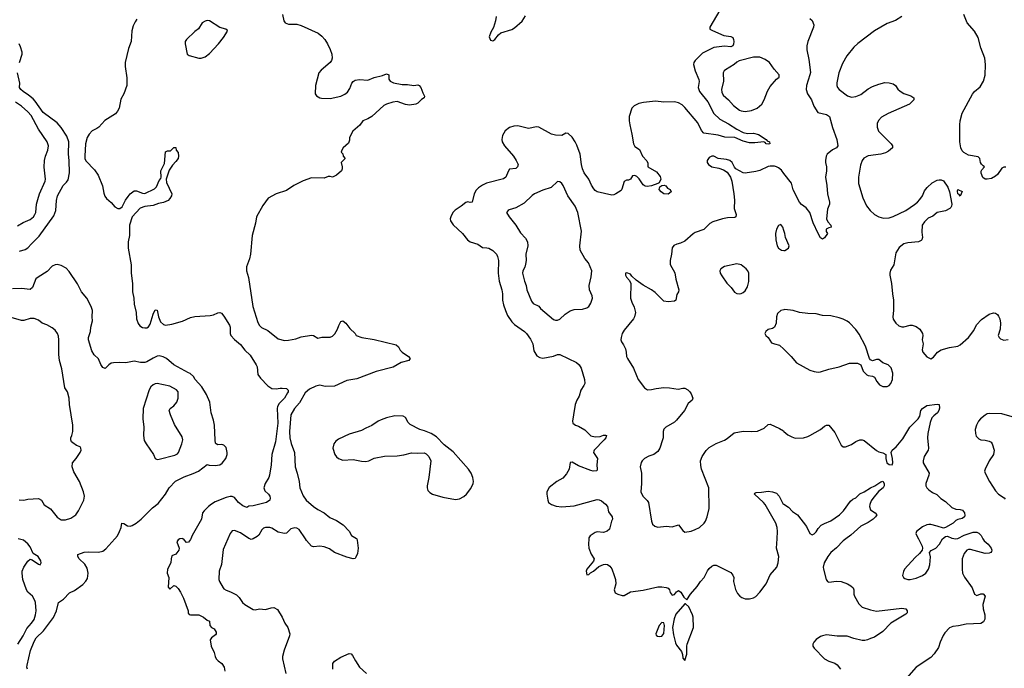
# Model space of a CAD drawing. Header units: inches. Extents: x 2001573 to 2220545, y 644482 to 846830.
# Tile 708 of 755: x 2182671 to 2192114, y 778758 to 784980. Entities that reach past the tile are written whole.
import ezdxf

# ---------------------------------------------------------------- set-up
doc = ezdxf.new("R2010")
doc.units = ezdxf.units.IN
doc.header["$MEASUREMENT"] = 0
for name, color, linetype in [('C1787', 7, 'Continuous'), ('C1788', 7, 'Continuous'), ('C1797', 7, 'Continuous'), ('C1798', 7, 'Continuous')]:
    doc.layers.add(name, color=color, linetype=linetype)

msp = doc.modelspace()

# ---------------------------------------------------------------- linework, layer by layer
at = {"layer": 'C1787', "color": 5}
for points, elevation in [([(2182652, 778990), (2182703.1, 779070), (2182739.9, 779140.1), (2182785.4, 779190), (2182810, 779228), (2182823.5, 779270), (2182828.3, 779308.3), (2182823.1, 779390), (2182817.4, 779410), (2182795.1, 779450), (2182750, 779487.1), (2182737.3, 779510), (2182702.2, 779610), (2182693.6, 779670), (2182695.6, 779690), (2182711.1, 779728.9), (2182750, 779786), (2182770, 779804.7), (2182790, 779798), (2182850, 779756), (2182868, 779752), (2182876, 779770), (2182872.3, 779790), (2182849, 779830), (2182800.1, 779860.1), (2182770, 779924), (2182750, 779953.2), (2182707.7, 779987.7), (2182655.6, 780000)], 280), ([(2182745.3, 778750), (2182740.3, 778770), (2182741.8, 778790), (2182773.2, 778930), (2182810, 779016.5), (2182830, 779051.3), (2182900.7, 779119.3), (2182995.1, 779244.9), (2183024.5, 779310), (2183042, 779390), (2183090, 779421.7), (2183150, 779480.9), (2183196.8, 779503.2), (2183278.2, 779561.8), (2183306.3, 779593.7), (2183320.2, 779619.8), (2183329, 779670), (2183319.1, 779719.1), (2183296.6, 779756.6), (2183240.9, 779810), (2183229.2, 779830), (2183229.2, 779850), (2183290, 779872.4), (2183330, 779875.8), (2183427.2, 779872.8), (2183470, 779880.5), (2183497, 779903), (2183583, 780000)], 260), ([(2184208, 780000), (2184191.3, 779990), (2184177.3, 779970), (2184199.1, 779910), (2184198.8, 779890), (2184170, 779854), (2184130, 779837.2), (2184122.4, 779810), (2184120.3, 779770), (2184089.3, 779710), (2184086.9, 779670), (2184101.1, 779630), (2184096, 779536), (2184110, 779518), (2184150, 779551.3), (2184170, 779544.7), (2184190, 779524.7), (2184214.8, 779490), (2184242.8, 779430), (2184286, 779310), (2184286.8, 779286.8), (2184296, 779276), (2184310.8, 779270.8), (2184390, 779270.4), (2184434.8, 779250), (2184470, 779220.7), (2184490.8, 779210), (2184496, 779170), (2184510.7, 779150.7), (2184536.7, 779136.7), (2184555.3, 779104.7), (2184556, 779090), (2184550, 779078), (2184512, 779050), (2184498, 779030), (2184506.8, 778970), (2184537.3, 778910), (2184545.5, 778870), (2184555.5, 778850), (2184574, 778830), (2184610, 778804), (2184632.2, 778770), (2184637.6, 778730)], 260), ([(2184312, 780000), (2184310, 779995.3), (2184290, 779969), (2184270, 779964), (2184248.7, 779990), (2184235.3, 780000)], 260), ([(2184666.3, 780000), (2184622, 779898), (2184606, 779754), (2184584.2, 779690), (2184582.6, 779610), (2184588.8, 779590), (2184621.3, 779530), (2184630, 779519.3), (2184650, 779508.2), (2184693, 779493), (2184750, 779462.8), (2184776.5, 779436.5), (2184808.7, 779390), (2184830, 779370.4), (2184910, 779323.8), (2184930, 779320.5), (2184972, 779328), (2185030, 779321.6), (2185081.7, 779338.3), (2185110, 779342.4), (2185142.3, 779322.3), (2185190, 779247.3), (2185212.7, 779192.7), (2185243.1, 779150), (2185261.1, 779090), (2185259.5, 779070), (2185206.3, 778933.7), (2185190.3, 778870), (2185190.4, 778850), (2185223, 778710)], 280), ([(2184910.8, 780000), (2184910, 779999.5), (2184890, 779994.5), (2184876.9, 780000)], 280), ([(2185903, 780000), (2185908.8, 779988.8), (2185917.7, 779910), (2185910, 779860.9), (2185895.8, 779824.2), (2185890, 779812.7), (2185870, 779809.6), (2185810, 779822.9), (2185690, 779869.6), (2185642.9, 779902.9), (2185590, 779924), (2185550, 779928.4), (2185490, 779922.4), (2185470, 779929.5), (2185423.1, 779983.1), (2185411.9, 780000)], 280), ([(2188128.2, 780000), (2188126.4, 779950), (2188130.6, 779910), (2188153.5, 779853.5), (2188181, 779810), (2188175.5, 779784.5), (2188111.3, 779710), (2188104.7, 779690), (2188110, 779654), (2188130, 779658), (2188145.6, 779674.4), (2188175.3, 779690), (2188226.6, 779733.4), (2188270, 779754), (2188290, 779757.3), (2188310, 779754), (2188330, 779738.8), (2188350, 779711), (2188373.4, 779650), (2188385.5, 779610), (2188388, 779570), (2188373, 779510), (2188383.7, 779483.7), (2188408.3, 779468.3), (2188450, 779455.5), (2188470, 779458), (2188530, 779492.6), (2188650, 779507.2), (2188790, 779539.5), (2188830, 779541.1), (2188870, 779534.6), (2188890, 779526.4), (2188903.7, 779510), (2188910, 779486), (2188930, 779458.8), (2188950, 779466), (2188970, 779491.3), (2188990, 779506), (2189011, 779490), (2189042, 779442), (2189070, 779414), (2189105.2, 779470), (2189170, 779544), (2189199.6, 779590), (2189236.9, 779630), (2189267.6, 779692.4), (2189284.1, 779715.9), (2189310, 779739.1), (2189330, 779747.7), (2189350, 779747.7), (2189490, 779676.3), (2189512.1, 779652.1), (2189520.5, 779630), (2189518.4, 779590), (2189534.7, 779514.7), (2189554.7, 779474.7), (2189576.3, 779450), (2189597.2, 779437.2), (2189630, 779426), (2189670, 779426), (2189710, 779434.9), (2189730, 779447), (2189770, 779487.4), (2189828.8, 779570), (2189870, 779655.6), (2189931.8, 779730), (2189945.5, 779770), (2189950.6, 779830), (2189929.1, 779910), (2189934.4, 780000)], 320), ([(2185674.5, 778750), (2185675.1, 778804.9), (2185690, 778826), (2185750, 778866), (2185830, 778901), (2185850, 778896), (2185862.5, 778882.5), (2185890.5, 778830.5), (2185930.7, 778770.7), (2185996, 778710)], 280)]:
    msp.add_lwpolyline(points, dxfattribs=dict(at, elevation=elevation))
at = {"layer": 'C1787', "color": 5, "elevation": 320}
for points in [[(2189058, 779378), (2189050, 779378), (2188963.1, 779276.9), (2188947.2, 779232.8), (2188932.9, 779150), (2188940.3, 779080.3), (2188961.1, 779001.1), (2188970, 778978.8), (2189018, 778918), (2189027.3, 778890), (2189030, 778854), (2189050, 778832), (2189070, 778894), (2189069.4, 778969.4), (2189073.3, 778990), (2189132.3, 779150), (2189129, 779250), (2189124, 779270), (2189090, 779348)], [(2188830, 779198), (2188804, 779170), (2188771.3, 779090), (2188776.9, 779076.9), (2188787.7, 779067.7), (2188810, 779064.9), (2188830, 779068), (2188850, 779092), (2188855.6, 779170), (2188850, 779194)]]:
    msp.add_lwpolyline(points, close=True, dxfattribs=at)
at = {"layer": 'C1788', "color": 5}
for points, elevation in [([(2185191.5, 785031.5), (2185206, 784970), (2185217.1, 784950), (2185250, 784938.6), (2185330, 784938.4), (2185370, 784925.4), (2185534.9, 784850), (2185570, 784822.8), (2185597.1, 784790), (2185623.9, 784750), (2185650, 784693.4), (2185664.9, 784650), (2185668, 784610), (2185661.5, 784590), (2185647.4, 784570), (2185562.7, 784497.3), (2185540.8, 784470), (2185507.9, 784347.9), (2185506, 784270), (2185519.1, 784250), (2185550, 784230.4), (2185567, 784227), (2185650, 784224.7), (2185752, 784248), (2185790, 784264.7), (2185814.7, 784285.3), (2185838.3, 784321.7), (2185855.6, 784370), (2185870, 784388), (2185890, 784401.6), (2185930, 784407.4), (2186010, 784400.3), (2186070, 784426.4), (2186150, 784443.8), (2186190, 784460.7), (2186210, 784451.3), (2186212.7, 784410), (2186224.9, 784390), (2186256, 784376), (2186339.3, 784359.3), (2186390, 784358.3), (2186450, 784350.3), (2186490, 784354.6), (2186502.8, 784350), (2186519.5, 784330), (2186537.6, 784277.6), (2186554.4, 784245.6), (2186550.7, 784229.3), (2186524.5, 784215.5), (2186490, 784179), (2186469.3, 784169.3), (2186410, 784160.9), (2186370, 784165.1), (2186290, 784195.1), (2186250, 784189.8), (2186189, 784171), (2186164.5, 784155.5), (2186050, 784053), (2186011.5, 784028.5), (2185960.7, 784010), (2185933.2, 783966.8), (2185867.3, 783910), (2185834.8, 783850), (2185834.8, 783825.2), (2185825.4, 783794.6), (2185772, 783750), (2185762, 783730), (2185754, 783710), (2185770, 783694), (2185774, 783670), (2185794, 783650), (2185754, 783610), (2185762.8, 783570), (2185762.8, 783550), (2185756, 783530), (2185710, 783488.7), (2185670, 783468.7), (2185650, 783475.3), (2185630, 783475.3), (2185590, 783461.2), (2185470, 783462.7), (2185390, 783434.5), (2185301, 783390), (2185230, 783342.9), (2185130, 783309.4), (2185052.8, 783267.2), (2185002, 783198), (2184943.7, 783090), (2184932.8, 783027.2), (2184902, 782910), (2184883.8, 782730), (2184873.8, 782686.2), (2184845.5, 782610), (2184845.5, 782570), (2184866.2, 782506.2), (2184905.8, 782230), (2184954.1, 782074.1), (2184970, 782046), (2184990, 782027.4), (2185050, 781998.7), (2185150, 781917.6), (2185210, 781904.2), (2185250, 781905.7), (2185320.1, 781919.9), (2185370, 781937), (2185470, 781954.4), (2185490.4, 781950.4), (2185530, 781926), (2185570, 781936.3), (2185650, 781934.4), (2185670, 781943.8), (2185694.1, 781965.9), (2185720.5, 782010), (2185732, 782048), (2185750, 782084.7), (2185770, 782091), (2185798, 782070), (2185836.7, 782016.7), (2185887.3, 781970), (2185899.1, 781950), (2185953, 781930), (2186070, 781913.3), (2186282, 781862), (2186303.4, 781843.4), (2186320.3, 781810), (2186340.3, 781790), (2186400.3, 781750), (2186416.9, 781730), (2186403.8, 781710), (2186330, 781692.4), (2186252.1, 781647.9), (2186090, 781606.5), (2185903.5, 781536.5), (2185810, 781518.4), (2185690, 781463.9), (2185602.2, 781462.2), (2185550, 781473), (2185510, 781465.8), (2185450, 781435), (2185410, 781399.8), (2185354, 781306), (2185305.2, 781250), (2185272.8, 781190), (2185257.6, 781030), (2185262, 780970), (2185274.8, 780914.8), (2185307.5, 780830), (2185313.2, 780690), (2185332.8, 780630), (2185351, 780551), (2185357.5, 780490), (2185390, 780413.4), (2185418.8, 780370), (2185490, 780309), (2185530, 780281.7), (2185590.5, 780250), (2185646.1, 780206.1), (2185710, 780175), (2185773.7, 780133.6), (2185830, 780074.6), (2185853.3, 780033.3), (2185902, 780002), (2185903, 780000)], 280), ([(2189384.5, 785070), (2189290.3, 784910), (2189290.5, 784890), (2189316.1, 784876), (2189422.8, 784830), (2189490, 784817.6), (2189510, 784808.4), (2189518, 784790), (2189520.2, 784770), (2189515.6, 784744.4), (2189510, 784729.7), (2189490, 784721), (2189430, 784724.8), (2189327.8, 784712.2), (2189219.6, 784660.4), (2189150.3, 784589.7), (2189137.1, 784570), (2189134, 784550), (2189148.8, 784490), (2189185, 784405), (2189186.4, 784386.4), (2189177.7, 784330), (2189191, 784290), (2189270, 784192.6), (2189330, 784081.3), (2189385.6, 784025.6), (2189470, 783980.2), (2189548.9, 783928.9), (2189610, 783899.5), (2189650, 783889.4), (2189710, 783890.2), (2189757.6, 783877.6), (2189830.7, 783830), (2189839.1, 783819.1), (2189862, 783810), (2189864.7, 783790), (2189850, 783785.1), (2189830, 783789.6), (2189822, 783802), (2189807.7, 783807.7), (2189720.8, 783799.2), (2189670, 783799.2), (2189610, 783815.3), (2189530, 783851.4), (2189433.3, 783853.3), (2189370, 783871.5), (2189232.1, 783892.1), (2189210, 783916.2), (2189174, 783990), (2189050, 784136.8), (2189023.2, 784163.2), (2188990, 784183.2), (2188950, 784191.8), (2188850, 784189), (2188770, 784198.7), (2188653, 784187), (2188610, 784177.3), (2188565.9, 784154.1), (2188542.4, 784130), (2188517.4, 784050), (2188516.5, 784010), (2188521.7, 783970), (2188543.4, 783883.4), (2188557.6, 783790), (2188570, 783762.8), (2188614.1, 783734.1), (2188644.9, 783670), (2188685.1, 783625.1), (2188694.6, 783605.4), (2188694.8, 783570), (2188779.6, 783519.6), (2188815.1, 783475.1), (2188819.3, 783450), (2188803.8, 783416.2), (2188790.8, 783409.2), (2188730, 783385.1), (2188690, 783380.4), (2188670, 783383.5), (2188650, 783395.8), (2188613, 783453), (2188590, 783477), (2188570, 783486.6), (2188550, 783482.7), (2188530, 783449.4), (2188510, 783442), (2188490, 783440.9), (2188470, 783429.2), (2188446.8, 783353.2), (2188438.8, 783341.2), (2188390, 783308.2), (2188370, 783299.1), (2188350, 783297.3), (2188210, 783329.2), (2188190, 783340.7), (2188177.7, 783357.7), (2188154.3, 783394.2), (2188129.8, 783450), (2188086.2, 783510), (2188068.4, 783548.4), (2188057.7, 783590), (2188046.6, 783690), (2188015.7, 783775.7), (2187999.2, 783810), (2187970, 783854), (2187930, 783889.5), (2187910, 783892), (2187870, 783869.6), (2187810, 783871.3), (2187770, 783881.3), (2187650, 783949.7), (2187627.9, 783952.1), (2187550, 783937.3), (2187450, 783961.1), (2187410, 783958), (2187370, 783946.2), (2187326.7, 783913.3), (2187302.4, 783870), (2187295.6, 783830), (2187298.3, 783810), (2187320.8, 783770), (2187407.4, 783670), (2187433, 783630), (2187450.4, 783590), (2187444.9, 783570), (2187430, 783552.7), (2187370, 783545.2), (2187356.1, 783523.9), (2187333, 783470), (2187310, 783452), (2187149.1, 783410.9), (2187110, 783393.6), (2187072.4, 783367.6), (2187050, 783345.6), (2187029.4, 783310.6), (2187010, 783229.3), (2186992.2, 783227.8), (2186970, 783233.5), (2186950, 783226), (2186904.2, 783190), (2186846.5, 783153.5), (2186825.6, 783130), (2186806.2, 783090), (2186800.7, 783070), (2186802, 783050), (2186830, 783011.6), (2186919.3, 782930), (2186966, 782870), (2186990, 782850.5), (2187065.9, 782825.8), (2187110, 782794.8), (2187150, 782792.7), (2187170, 782787), (2187210, 782764.6), (2187244.9, 782730), (2187254.7, 782710), (2187262.4, 782670), (2187259, 782550), (2187268.7, 782471.3), (2187294.6, 782390), (2187300.3, 782350), (2187300.6, 782290), (2187310, 782245.5), (2187329.3, 782190), (2187350, 782143), (2187390, 782080.3), (2187415.8, 782055.8), (2187512.4, 781990), (2187532.4, 781970), (2187570, 781917.1), (2187592.2, 781870), (2187603, 781803), (2187630, 781756.3), (2187659.3, 781739.3), (2187690, 781733.4), (2187790, 781751.8), (2187830, 781768.8), (2187850, 781769.1), (2188011.4, 781691.4), (2188036.9, 781670), (2188056, 781636), (2188086.5, 781530), (2188090.3, 781490), (2188083.1, 781470), (2188053.3, 781426.7), (2188036.4, 781370), (2188014.4, 781330), (2187999.5, 781290), (2187981.3, 781190), (2187974, 781130), (2187976, 781110), (2188001, 781090), (2188030, 781079.5), (2188090, 781046.3), (2188150, 780989.2), (2188190, 780979.7), (2188236.8, 780983.2), (2188270, 780994.9), (2188290, 780995.3), (2188299.1, 780990), (2188292.2, 780970), (2188276.4, 780950), (2188181, 780850), (2188178, 780842), (2188174.8, 780830), (2188213, 780770), (2188204.9, 780710), (2188210.7, 780670), (2188206, 780654), (2188170.4, 780649.6), (2188150, 780655.6), (2188030, 780699.7), (2187970, 780736.3), (2187950, 780734), (2187940.9, 780670), (2187917, 780623), (2187879.1, 780580.9), (2187823, 780550), (2187747.7, 780492.3), (2187727.5, 780452.5), (2187726.8, 780430), (2187734.8, 780370), (2187744, 780350), (2187771, 780330), (2187815.1, 780315.1), (2187870, 780308.8), (2187990, 780318.3), (2188210, 780376.3), (2188230, 780374), (2188250, 780364.9), (2188290, 780333.4), (2188308, 780310), (2188319, 780259), (2188354, 780210), (2188357.3, 780190), (2188346.8, 780170), (2188327.5, 780092.5), (2188305.8, 780074.2), (2188270, 780059.5), (2188210, 780068), (2188190, 780061.3), (2188143, 780030), (2188128.6, 780010), (2188128.2, 780000)], 320), ([(2183795.6, 784984.4), (2183779.5, 784960.5), (2183759.9, 784920.1), (2183745.7, 784874.3), (2183740.3, 784770), (2183715.9, 784704.1), (2183684.2, 784570), (2183682, 784530), (2183697.7, 784422.3), (2183699, 784350), (2183670.2, 784270), (2183641.8, 784218.2), (2183623.6, 784130), (2183610, 784101.6), (2183590, 784077.7), (2183486.8, 784013.2), (2183430.1, 783949.9), (2183410, 783935.1), (2183366.2, 783913.8), (2183337.9, 783882.1), (2183319.7, 783850), (2183300.7, 783790), (2183294.7, 783670), (2183296.9, 783650), (2183306.5, 783626.5), (2183390, 783538.7), (2183422.4, 783490), (2183465.3, 783385.3), (2183477.3, 783317.3), (2183488.5, 783288.5), (2183505.1, 783265.1), (2183550, 783227.4), (2183583.5, 783183.5), (2183612.5, 783167.5), (2183630, 783168.8), (2183653.5, 783186.5), (2183685.7, 783250), (2183710, 783284.4), (2183730, 783310.3), (2183770, 783337.6), (2183790, 783338.7), (2183850, 783315.3), (2183870, 783312.2), (2183963.8, 783356.2), (2183983, 783377), (2184010, 783436.3), (2184024.7, 783455.3), (2184028, 783470), (2184025.1, 783530), (2184060.7, 783599.3), (2184070, 783711.3), (2184090, 783722), (2184116.4, 783723.6), (2184150, 783754), (2184170, 783754), (2184171, 783730), (2184190, 783704.7), (2184194.9, 783670), (2184190, 783649.2), (2184170, 783619.3), (2184135.6, 783584.4), (2184103.8, 783536.2), (2184076.3, 783450), (2184079.8, 783419.8), (2184130.7, 783310), (2184126, 783290), (2184110, 783264), (2184093.5, 783246.5), (2184050, 783227.3), (2184002.4, 783217.6), (2183950, 783197), (2183870, 783187.8), (2183827.8, 783172.2), (2183750.3, 783090), (2183724.7, 783010), (2183724.9, 782910), (2183712.1, 782847.9), (2183711.8, 782790), (2183739.8, 782630), (2183741.1, 782550), (2183752.4, 782450), (2183752.8, 782370), (2183765, 782310), (2183770.2, 782250), (2183788.4, 782170), (2183792.2, 782110), (2183806.2, 782066.2), (2183823.7, 782043.7), (2183850, 782028.5), (2183870, 782023.1), (2183890, 782024.4), (2183906.6, 782033.4), (2183921, 782059), (2183950, 782156), (2183970, 782198), (2183990, 782194), (2184001.6, 782130), (2184023, 782083), (2184050, 782054.9), (2184070, 782050.2), (2184130, 782059.8), (2184231.6, 782088.4), (2184310, 782122.6), (2184350, 782133.3), (2184498, 782142), (2184529.3, 782150), (2184570, 782168.4), (2184590, 782170.7), (2184606, 782166), (2184630, 782137.3), (2184684.5, 782050), (2184690.2, 782030), (2184690.2, 781970.2), (2184696.2, 781950), (2184730, 781911.4), (2184790, 781864.7), (2184830, 781811.2), (2184881.9, 781761.9), (2184940.6, 781670), (2184947.8, 781650), (2184956.4, 781576.4), (2184980, 781540), (2185050, 781468.9), (2185090, 781443.1), (2185130, 781438), (2185170, 781446.4), (2185190, 781446), (2185230, 781441), (2185246, 781426), (2185246.8, 781410), (2185238.4, 781401.6), (2185211.9, 781350), (2185160.2, 781299.8), (2185143.1, 781270), (2185140.2, 781250), (2185146, 781110), (2185123.5, 780930), (2185090.3, 780810), (2185083.1, 780710), (2185068.4, 780610), (2185061.6, 780590), (2185025.7, 780530), (2185013, 780490), (2185021.3, 780461.3), (2185058, 780430), (2185071.3, 780410), (2185074.8, 780390), (2185070.6, 780370), (2185038, 780350), (2184910, 780317), (2184870, 780312.7), (2184850, 780302), (2184810, 780317.7), (2184771.2, 780350), (2184730, 780395.4), (2184710, 780405.7), (2184690, 780407.3), (2184650, 780395.8), (2184545.9, 780354.1), (2184510, 780333.6), (2184480.9, 780310), (2184439.1, 780270), (2184425.5, 780250), (2184415.5, 780190), (2184326.6, 780033.4), (2184312, 780000)], 260), ([(2187240.3, 785010), (2187235.8, 784970), (2187215.3, 784904.7), (2187190, 784859), (2187174.8, 784814.8), (2187185.1, 784785.1), (2187210, 784777.3), (2187229, 784790), (2187263.9, 784836.1), (2187286.3, 784853.7), (2187390, 784884.9), (2187418.2, 784901.8), (2187490, 784966), (2187523.4, 785016.6)], 320), ([(2182670, 784571), (2182695.1, 784650), (2182693.3, 784670), (2182680.3, 784720.3), (2182667.4, 784747.4)], 260), ([(2182670, 782758.3), (2182724.9, 782775.1), (2182749.8, 782790.2), (2182783.6, 782830), (2182857.7, 782902.3), (2182999.8, 783100.2), (2183016.8, 783150), (2183025.4, 783245.4), (2183035.1, 783290), (2183088, 783390), (2183119.4, 783420.6), (2183135.3, 783444.7), (2183148.6, 783511.4), (2183145.6, 783630), (2183137.8, 783690), (2183141.2, 783810), (2183121.7, 783861.7), (2183067.5, 783947.5), (2183031.5, 783991.5), (2182895.8, 784090), (2182820.2, 784200.2), (2182801.3, 784221.3), (2182756.9, 784256.9), (2182705.1, 784290), (2182682, 784310), (2182669.4, 784330), (2182673.3, 784370), (2182649.7, 784470)], 260), ([(2182650, 783002), (2182705.9, 783034.1), (2182770, 783063.2), (2182805.1, 783090), (2182817.6, 783110), (2182824.5, 783130), (2182833.3, 783210), (2182843.5, 783256.5), (2182860.2, 783310), (2182914.8, 783430), (2182919.8, 783450), (2182906, 783566), (2182908.5, 783630), (2182917.7, 783670), (2182942.2, 783730), (2182948.6, 783770), (2182935.6, 783810), (2182849.9, 783929.9), (2182781.5, 784061.5), (2182750, 784097.3), (2182689.5, 784149.5), (2182630, 784187.9)], 280), ([(2190000, 783505.5), (2189976.1, 783536.1), (2189950, 783558.9), (2189930, 783569.7), (2189910, 783574), (2189870, 783574.5), (2189850, 783570.9), (2189770, 783534), (2189730, 783522.5), (2189630, 783507.7), (2189610, 783509.7), (2189539.3, 783550), (2189526, 783566), (2189504.5, 783610), (2189482.7, 783630), (2189450, 783640.5), (2189370, 783649.6), (2189330, 783669.6), (2189310, 783670.9), (2189283.1, 783656.9), (2189265.7, 783630), (2189265.3, 783610), (2189277.1, 783590), (2189310, 783568.7), (2189375.8, 783555.8), (2189421.3, 783541.3), (2189456, 783516), (2189489, 783469), (2189501.3, 783430), (2189520.4, 783310), (2189526.4, 783250), (2189524.4, 783170), (2189541.6, 783110), (2189540.7, 783090), (2189530, 783082), (2189461.1, 783078.9), (2189410.2, 783069.8), (2189319.3, 783040.7), (2189290, 783024.5), (2189233.5, 782966.5), (2189150, 782939.6), (2189130, 782927.6), (2189050, 782855.6), (2189010, 782835.6), (2188972.7, 782827.3), (2188945.2, 782814.8), (2188927.7, 782792.3), (2188921.6, 782730), (2188908.2, 782670), (2188910.5, 782630.5), (2188953, 782553), (2188963.8, 782490), (2188994, 782390), (2188990, 782368.7), (2188974.4, 782345.6), (2188964.7, 782290), (2188950, 782281.2), (2188890, 782272.7), (2188850, 782281.2), (2188764.4, 782364.4), (2188729.7, 782389.7), (2188652.3, 782432.3), (2188582.5, 782482.5), (2188541.2, 782521.2), (2188530, 782538), (2188493.2, 782553.2), (2188482, 782550), (2188482, 782530), (2188492, 782510), (2188519.8, 782479.8), (2188531, 782451), (2188527.7, 782310), (2188540.7, 782270), (2188563.8, 782223.8), (2188578, 782170), (2188568.4, 782130), (2188557.6, 782110), (2188470, 782000.9), (2188450.5, 781970), (2188438.4, 781930), (2188437.1, 781910), (2188442.4, 781890), (2188462, 781862), (2188481.4, 781821.4), (2188488.6, 781790), (2188490.5, 781750.5), (2188499.1, 781730), (2188558.5, 781638.5), (2188585.8, 781565.8), (2188604, 781530), (2188664.7, 781450), (2188690.7, 781430.7), (2188730, 781432.7), (2188776.3, 781443.7), (2188850, 781451.1), (2188902, 781450), (2188985.2, 781434.8), (2189030, 781446), (2189050, 781446), (2189078, 781430), (2189098, 781410), (2189110, 781392), (2189126, 781350), (2189121, 781330), (2189081.3, 781298.7), (2189047, 781230), (2188970, 781138), (2188950, 781119.7), (2188867.8, 781072.2), (2188848.9, 781051.1), (2188843.1, 781030), (2188841.7, 780970), (2188836.5, 780950), (2188810.4, 780870), (2188790, 780837), (2188754, 780810), (2188706.5, 780793.5), (2188662, 780770), (2188640.5, 780750), (2188630, 780733.2), (2188623.1, 780690), (2188634, 780630), (2188635.5, 780530), (2188627.3, 780450), (2188646.8, 780410), (2188688.4, 780368.4), (2188700.7, 780350), (2188730.8, 780170), (2188741.6, 780141.6), (2188761.6, 780121.6), (2188790, 780113.4), (2188870, 780120.4), (2188930, 780116.4), (2188990, 780133.4), (2189030, 780079.1), (2189050, 780063.8), (2189110, 780075.3), (2189150, 780088.7), (2189190, 780108.5), (2189235.1, 780150), (2189249.7, 780170.3), (2189266, 780210), (2189285.1, 780290), (2189279.5, 780490), (2189211.4, 780670), (2189203.8, 780703.8), (2189202, 780750), (2189218, 780790), (2189253.4, 780846.6), (2189284.4, 780875.6), (2189350, 780914.9), (2189430, 780947), (2189457.5, 780962.5), (2189523.5, 781016.5), (2189610, 781033.7), (2189691.5, 781028.5), (2189747.3, 781032.7), (2189810, 781062), (2189850, 781097.3), (2189870, 781100.7), (2189958.5, 781058.5), (2189995.2, 781035.2), (2190000, 781031.1)], 340), ([(2190000, 782959), (2189990, 782989), (2189970, 783015.1), (2189950, 783006), (2189930.4, 782970), (2189920.4, 782930), (2189922, 782870), (2189937.1, 782810), (2189948.9, 782788.9), (2189978, 782770), (2190000, 782767.5)], 360), ([(2183583, 780000), (2183609.8, 780030.2), (2183629.7, 780070), (2183642.9, 780110), (2183650, 780151), (2183670, 780146.8), (2183706.3, 780126.3), (2183730, 780123.1), (2183750, 780127.6), (2183787.6, 780150), (2183837.4, 780190), (2183943.5, 780296.5), (2183999.2, 780340.8), (2184069.9, 780430.1), (2184105.6, 780490), (2184167, 780553.1), (2184250, 780595.1), (2184334.5, 780625.5), (2184387, 780650), (2184470, 780714), (2184487.1, 780707.1), (2184544.6, 780704.6), (2184590, 780710.3), (2184614.1, 780725.9), (2184647.6, 780770), (2184660.8, 780810), (2184662, 780830), (2184650, 780876), (2184630, 780898), (2184610, 780904.5), (2184570, 780902.7), (2184555.3, 780910), (2184550, 780918), (2184545.4, 780945.4), (2184540.4, 781090), (2184530, 781137.2), (2184506, 781210), (2184495.3, 781310), (2184464.2, 781384.2), (2184418.5, 781458.5), (2184355.1, 781530), (2184337.7, 781557.7), (2184307.2, 781587.2), (2184290, 781592.7), (2184149.2, 781670), (2184079, 781730), (2184046.6, 781746.6), (2184010, 781754.7), (2183990, 781752.4), (2183950, 781734.8), (2183890, 781697.2), (2183870, 781691.7), (2183830, 781691.8), (2183770, 781705.3), (2183690, 781687), (2183628.1, 781691.8), (2183570, 781689.8), (2183550, 781684.4), (2183525.5, 781670), (2183490, 781633.2), (2183470, 781644), (2183450, 781672.7), (2183427.3, 781727.3), (2183385.8, 781765.8), (2183362.3, 781802.3), (2183329.8, 781910), (2183329.8, 781930), (2183349, 781990), (2183354.2, 782030), (2183370.7, 782090), (2183364.6, 782130), (2183369.8, 782190), (2183356.2, 782230), (2183315.9, 782310), (2183262.9, 782370), (2183225, 782445), (2183145.7, 782565.7), (2183115.3, 782595.3), (2183070, 782621.4), (2183030, 782631.9), (2183010, 782629.8), (2182984, 782616), (2182935.6, 782564.4), (2182848.3, 782511.7), (2182827.1, 782492.9), (2182794, 782410), (2182770, 782391.6), (2182690, 782403), (2182602, 782398)], 260), ([(2190000, 782196.8), (2189970, 782189.2), (2189939.8, 782160.2), (2189930.5, 782129.5), (2189925.5, 782070), (2189910.3, 782029.7), (2189890, 782018), (2189850, 782009), (2189826, 781990), (2189816, 781970), (2189826, 781950), (2189850, 781931.3), (2189882, 781882), (2189910, 781870.6), (2189959.1, 781859.1), (2190000, 781819.2)], 360), ([(2182666, 780374), (2182710, 780372.7), (2182750, 780381.6), (2182850, 780386.8), (2182881, 780370), (2182906.6, 780326.6), (2182966.9, 780286.9), (2183030, 780208.2), (2183070, 780183.1), (2183110, 780182.4), (2183160.1, 780199.9), (2183208.1, 780231.9), (2183236.2, 780270), (2183287.3, 780370), (2183291.8, 780410), (2183282, 780450), (2183244.5, 780550), (2183190, 780644), (2183174, 780690), (2183177, 780730), (2183212, 780770), (2183252, 780830), (2183259.3, 780850), (2183259, 780870), (2183250, 780882), (2183215.5, 780895.5), (2183180.1, 780920.1), (2183169.2, 780930), (2183161.2, 780950), (2183162.7, 780970), (2183172.3, 780990), (2183180.9, 781030), (2183179.5, 781090), (2183148.2, 781288.2), (2183145.6, 781350), (2183129.7, 781409.7), (2183103.5, 781450), (2183074.2, 781630), (2183052.1, 781710), (2183046.4, 781770), (2183048, 781910), (2183043.1, 781943.1), (2183032.7, 781970), (2183010, 782001.7), (2182982.9, 782022.9), (2182930, 782054.2), (2182885.1, 782070), (2182850, 782098), (2182810, 782115.1), (2182770, 782114), (2182710, 782093.7), (2182690, 782093.5), (2182590, 782122)], 280), ([(2189934.4, 780000), (2189938.5, 780070), (2189935.8, 780110), (2189923.2, 780150), (2189821.2, 780330), (2189806.3, 780350), (2189719.3, 780430), (2189722.9, 780437.1), (2189736, 780444), (2189787.2, 780447.2), (2189850, 780458.6), (2189890, 780452.2), (2189930, 780437.3), (2189954.3, 780410), (2189990, 780338.8), (2190000, 780332.1)], 320), ([(2185411.9, 780000), (2185351.8, 780090), (2185330, 780102), (2185310, 780106.6), (2185270, 780096.2), (2185230, 780054.5), (2185210, 780051.8), (2185150, 780065.1), (2185090, 780103.5), (2185070, 780109.7), (2185030, 780109.7), (2185010, 780103), (2184993, 780087), (2184963.2, 780036.8), (2184950, 780023), (2184910.8, 780000)], 280), ([(2184876.9, 780000), (2184870, 780002.9), (2184790, 780059.2), (2184730, 780079.3), (2184710, 780077.2), (2184688.7, 780051.3), (2184666.3, 780000)], 280), ([(2184235.3, 780000), (2184230, 780004), (2184210, 780001.2), (2184208, 780000)], 260)]:
    msp.add_lwpolyline(points, dxfattribs=dict(at, elevation=elevation))
for points, elevation in [([(2184470, 784972), (2184450, 784966.6), (2184422, 784950), (2184386, 784894), (2184350, 784866), (2184270.4, 784790), (2184259.3, 784770), (2184258, 784750), (2184278.8, 784650), (2184295.2, 784635.2), (2184390, 784610.2), (2184410, 784610.2), (2184450, 784622.8), (2184490, 784655.5), (2184578.8, 784750), (2184626.6, 784810), (2184664, 784870), (2184660.4, 784880.4), (2184649.3, 784889.3), (2184590, 784905.1), (2184490, 784969.3)], 280), ([(2189770, 784619.8), (2189710, 784619.1), (2189570, 784584.4), (2189547.5, 784572.5), (2189523, 784550), (2189439.7, 784500.3), (2189427.4, 784490), (2189417.8, 784470), (2189419.7, 784390), (2189400.8, 784310), (2189404, 784284.1), (2189417.3, 784257.3), (2189470, 784212.2), (2189518.2, 784158.2), (2189573.1, 784113.1), (2189590, 784106), (2189630, 784099.5), (2189690, 784108.7), (2189745.3, 784130), (2189788.2, 784170), (2189812.4, 784210), (2189843.9, 784296), (2189870, 784339.1), (2189930, 784410.8), (2189954, 784430), (2189955.1, 784450), (2189906.5, 784506.5), (2189861.3, 784570), (2189819.8, 784599.8)], 340), ([(2187830, 783429.2), (2187766.8, 783370), (2187690, 783346.3), (2187610, 783308.3), (2187587, 783293), (2187510, 783220.4), (2187430, 783174), (2187364.4, 783155.6), (2187354.8, 783150), (2187341, 783130), (2187364, 783090), (2187430.4, 783010), (2187475.1, 782935.1), (2187523.7, 782883.7), (2187540.5, 782850), (2187543.7, 782810), (2187524.6, 782730), (2187528.3, 782671.7), (2187523.7, 782636.3), (2187514.4, 782605.6), (2187496.4, 782570), (2187492.4, 782550), (2187512.5, 782472.5), (2187528.6, 782430), (2187535.8, 782390), (2187579.2, 782279.2), (2187596.7, 782256.7), (2187650, 782230.8), (2187666.8, 782210), (2187790, 782105.5), (2187810, 782098), (2187830, 782098), (2187850, 782107.7), (2187903.5, 782156.5), (2187950, 782188.4), (2187990, 782199.3), (2188070, 782203.8), (2188110, 782215.5), (2188129.6, 782230.3), (2188150, 782261), (2188163.7, 782310), (2188162.7, 782330), (2188135.1, 782390), (2188132.3, 782430), (2188152.9, 782512.9), (2188159.3, 782570), (2188127.6, 782647.6), (2188092.3, 782690), (2188047, 782770), (2188043.6, 782810), (2188059.7, 782950), (2188023.5, 783130), (2187997.4, 783190), (2187927.8, 783290), (2187883.7, 783390), (2187870, 783409.2), (2187850, 783426)], 340), ([(2188890, 783306.6), (2188850, 783309.4), (2188824, 783330), (2188805.2, 783350), (2188810, 783378), (2188829.2, 783390.8), (2188852.8, 783392.8), (2188867.3, 783387.3), (2188885.5, 783365.5), (2188911, 783350), (2188918.8, 783330)], 320), ([(2189550, 782638), (2189430, 782611.6), (2189394.8, 782590), (2189386, 782570), (2189390.4, 782550), (2189403.8, 782523.8), (2189452.7, 782452.7), (2189494.9, 782410), (2189527.6, 782367.6), (2189550, 782353), (2189570, 782350.4), (2189590, 782353.7), (2189610, 782363.6), (2189630, 782380.3), (2189650, 782417.6), (2189663.9, 782470), (2189662.6, 782550), (2189654.7, 782570), (2189638.4, 782590), (2189590, 782629.6)], 360), ([(2183990, 781489.3), (2183970, 781486), (2183950, 781476), (2183930, 781457.2), (2183913, 781430), (2183855.5, 781250), (2183852.8, 781152.8), (2183860.5, 781070), (2183859.1, 780990), (2183864.5, 780944.5), (2183882.8, 780910), (2183954, 780810), (2183970.8, 780770.8), (2183990, 780762.8), (2184010, 780764.9), (2184158.3, 780801.7), (2184184.4, 780815.6), (2184195.1, 780830), (2184227.3, 780910), (2184236.2, 780950), (2184230, 780977.2), (2184157.2, 781097.2), (2184116, 781190), (2184106, 781230), (2184115.3, 781250), (2184150, 781276), (2184177.2, 781310), (2184189.4, 781350), (2184189.5, 781410), (2184174.5, 781430), (2184110, 781466)], 280), ([(2186270, 781180.5), (2186190, 781161.7), (2186136.9, 781143.1), (2186110.2, 781129.8), (2186050, 781086), (2185990, 781062.4), (2185950, 781038.7), (2185830, 781005.7), (2185730, 780957.4), (2185702.7, 780937.4), (2185683.1, 780910), (2185674, 780870), (2185694, 780810), (2185708.4, 780788.4), (2185730, 780770.4), (2185770, 780755.6), (2185870, 780762.3), (2185950, 780745.4), (2185990, 780742.2), (2186020.9, 780750), (2186070, 780773.4), (2186170, 780792.7), (2186290, 780796.1), (2186354.7, 780805.3), (2186430, 780825.3), (2186490, 780821.6), (2186550, 780824.9), (2186570, 780816.3), (2186596.3, 780790), (2186614, 780750), (2186596.5, 780590), (2186578.4, 780510), (2186578, 780490), (2186585.1, 780465.1), (2186604.4, 780444.4), (2186630.3, 780430.3), (2186730, 780401.1), (2186850, 780378.7), (2186890, 780384.9), (2186930, 780404.9), (2186955.8, 780430), (2186996.8, 780483.2), (2187020.4, 780530), (2187023.1, 780550), (2187016.1, 780590), (2186999.8, 780630), (2186976.2, 780670), (2186830, 780835.8), (2186743.5, 780903.5), (2186670, 780977.2), (2186618, 781010), (2186555.1, 781035.1), (2186508.1, 781048.1), (2186416.9, 781096.9), (2186397.1, 781117.1), (2186370, 781165.2), (2186350, 781176)], 320)]:
    msp.add_lwpolyline(points, close=True, dxfattribs=dict(at, elevation=elevation))
at = {"layer": 'C1797', "color": 5}
msp.add_line((2191520.1, 779999.9, 340), (2191520.3, 780000, 340), dxfattribs=at)
for points, elevation in [([(2190594.7, 780000), (2190570, 779981.5), (2190504.7, 779915.3), (2190449, 779870), (2190420.3, 779830), (2190386.3, 779770), (2190376.4, 779730), (2190379.3, 779710), (2190405.5, 779610), (2190418, 779590), (2190430, 779584), (2190506.2, 779593.8), (2190550, 779590.4), (2190610, 779567.7), (2190641, 779550), (2190664.7, 779530), (2190671, 779510), (2190670.9, 779470.9), (2190676, 779450), (2190718, 779378), (2190750, 779344), (2190830, 779319.1), (2190887.9, 779307.9), (2191130, 779336.5), (2191168.5, 779328.5), (2191183.8, 779310), (2191181.3, 779290), (2191170, 779277.6), (2191025.5, 779190), (2190948.8, 779111.2), (2190870, 779057.2), (2190830, 779045.2), (2190802, 779030), (2190775.9, 779024.1), (2190750, 779025.6), (2190670, 779043.1), (2190608, 779068), (2190510, 779067.5), (2190410, 779078.4), (2190370, 779070.8), (2190350, 779062), (2190310, 779033.3), (2190288.8, 779010), (2190279.5, 778990), (2190279.3, 778970), (2190290.4, 778950), (2190390, 778848.9), (2190430, 778825.2), (2190490, 778807.6), (2190511.3, 778791.3), (2190543.1, 778750)], 320), ([(2191290, 780000), (2191327.3, 779930), (2191331, 779910), (2191326.8, 779890), (2191300.9, 779859.1), (2191258.6, 779821.5), (2191158.4, 779710), (2191147.3, 779687.3), (2191138.8, 779650), (2191146, 779630), (2191160.9, 779620.9), (2191190, 779610.5), (2191210.4, 779610.4), (2191270, 779621.7), (2191330, 779648), (2191362.6, 779670), (2191386.4, 779710), (2191398.7, 779750), (2191406.3, 779826.3), (2191395.3, 779870), (2191412.9, 779887.1), (2191457.2, 779910), (2191493.2, 779950), (2191520.1, 779999.9)], 340), ([(2191909.6, 780000), (2191920.7, 779980.7), (2191958.8, 779950), (2191986.8, 779910), (2191993.4, 779890), (2191990, 779878), (2191984.7, 779870), (2191970, 779862.7), (2191930, 779858), (2191790, 779898.9), (2191770, 779897.4), (2191756.3, 779890), (2191730, 779860.9), (2191710.3, 779810), (2191708.7, 779710), (2191714.6, 779670), (2191731.2, 779631.2), (2191804.9, 779530), (2191830, 779471), (2191850, 779457.3), (2191890, 779472.7), (2191910, 779472.4), (2191930.6, 779450), (2191907.7, 779370), (2191910.6, 779329.4), (2191926.4, 779270), (2191928, 779230), (2191915.8, 779204.2), (2191890.3, 779189.7), (2191750, 779180.5), (2191675.3, 779164.7), (2191620.7, 779159.3), (2191590, 779146.3), (2191542.4, 779097.6), (2191526.4, 779073.6), (2191499.6, 779010), (2191483.7, 778956.3), (2191442.9, 778897.1), (2191410, 778860.9), (2191270.3, 778769.7), (2191177.2, 778662.8)], 340)]:
    msp.add_lwpolyline(points, dxfattribs=dict(at, elevation=elevation))
at = {"layer": 'C1798', "color": 5}
msp.add_line((2191520.1, 779999.9, 340), (2191520.3, 780000, 340), dxfattribs=at)
for points, elevation in [([(2192130, 783565.3), (2192110, 783564.2), (2192090, 783555.1), (2192050, 783494.5), (2192030, 783478.4), (2191990, 783457.1), (2191949, 783449), (2191930, 783451.9), (2191907.2, 783467.2), (2191892.6, 783507.4), (2191893.3, 783526.7), (2191899.1, 783540.9), (2191924, 783570), (2191910, 783578), (2191894.9, 783594.9), (2191887.3, 783610), (2191880.7, 783650), (2191864.7, 783664.7), (2191770, 783680.8), (2191725.4, 783705.4), (2191710, 783723), (2191698.4, 783750), (2191688.2, 783810), (2191687.3, 783972.7), (2191690.8, 784010), (2191710, 784084), (2191810, 784266.7), (2191830, 784290.3), (2191883.3, 784336.7), (2191916.1, 784390), (2191930.7, 784449.3), (2191934.8, 784550), (2191928.5, 784610), (2191887.8, 784710), (2191865, 784810), (2191830, 784869.7), (2191757.7, 784950), (2191724.8, 785030)], 360), ([(2190250, 784990.8), (2190270, 784971), (2190286.8, 784930), (2190282.8, 784910), (2190228.4, 784770), (2190221.3, 784730), (2190221.3, 784690), (2190239, 784599), (2190254.6, 784474.6), (2190250.4, 784450), (2190217.3, 784350), (2190214, 784310), (2190227.3, 784270), (2190265.3, 784210), (2190287.6, 784150), (2190325.5, 784090), (2190409.4, 784069.3), (2190438.7, 784050), (2190465.1, 783945.1), (2190507.3, 783830), (2190518.8, 783770), (2190504, 783750), (2190466.8, 783733.2), (2190414.4, 783690), (2190406.4, 783670), (2190400.4, 783630), (2190399.3, 783610), (2190408.3, 783568.3), (2190410.5, 783530.5), (2190398.4, 783470), (2190412.2, 783390), (2190418, 783310), (2190437.3, 783230), (2190437.3, 783210), (2190417.3, 783162.7), (2190410.3, 783070), (2190420.3, 783040.3), (2190450.8, 783010), (2190454, 782990), (2190430, 782984), (2190407.3, 782970), (2190407.3, 782947.3), (2190418, 782930), (2190390, 782889.2), (2190370, 782874), (2190350, 782889.2), (2190327.9, 782927.9), (2190281.7, 783030), (2190249.7, 783130), (2190214.2, 783174.2), (2190170, 783208), (2190149.7, 783230), (2190090, 783349.3), (2190072.6, 783412.6), (2190000, 783505.5)], 340), ([(2191130, 785011.6), (2191070, 784971.8), (2190990, 784943), (2190870, 784874.3), (2190708.3, 784751.7), (2190670, 784715.6), (2190605.2, 784634.8), (2190561.1, 784558.9), (2190527, 784470), (2190507.1, 784372.9), (2190508.4, 784350), (2190515.5, 784330), (2190530.6, 784310), (2190610.4, 784250), (2190650, 784238.2), (2190690, 784242.5), (2190737.6, 784262.5), (2190810, 784315.8), (2190850, 784339), (2190910, 784363.1), (2190970, 784378.7), (2191010, 784374.4), (2191050, 784364), (2191071, 784350), (2191094, 784314), (2191115.5, 784295.5), (2191150, 784273.4), (2191218, 784250), (2191246, 784230), (2191246, 784210), (2191204, 784170), (2190998.9, 784081.1), (2190935.9, 784044.1), (2190906.7, 784013.3), (2190896.2, 783983.8), (2190893.7, 783950), (2190909, 783910), (2191030.4, 783790), (2191042, 783770), (2191040.7, 783750), (2191002.3, 783717.7), (2190976.2, 783703.8), (2190930, 783691.2), (2190810, 783673.6), (2190767.2, 783652.8), (2190750, 783629), (2190736.2, 783583.8), (2190714.4, 783470), (2190716.4, 783410), (2190757.6, 783270), (2190793.5, 783193.5), (2190827.7, 783150), (2190870.3, 783110.3), (2190910, 783090.3), (2190957.2, 783077.2), (2191010, 783079.6), (2191050, 783091.6), (2191169.3, 783150), (2191253.1, 783206.9), (2191282.7, 783230), (2191304.9, 783255.1), (2191329.7, 783290.3), (2191350, 783337.3), (2191373.6, 783370), (2191423.9, 783416), (2191470, 783439.3), (2191490, 783445.5), (2191510, 783445.5), (2191530, 783435.5), (2191572.9, 783372.9), (2191588.2, 783330), (2191610.4, 783210.4), (2191607.7, 783190), (2191599.9, 783180.1), (2191590.3, 783169.7), (2191550, 783146), (2191470, 783129.6), (2191430, 783097), (2191384.9, 783075.1), (2191350, 783041.2), (2191325.5, 783010), (2191323, 782943), (2191330.8, 782890), (2191324.7, 782870), (2191316.8, 782863.2), (2191290.4, 782849.6), (2191190, 782840.5), (2191150.3, 782829.7), (2191104.9, 782795.1), (2191075.2, 782744.8), (2191054, 782630), (2191023.2, 782576.8), (2191015.6, 782550), (2191015.6, 782530), (2191033.1, 782450), (2191041.6, 782350), (2191053, 782290), (2191052, 782190), (2191045.3, 782130), (2191049, 782109), (2191072.7, 782070), (2191103.8, 782043.8), (2191130, 782034.4), (2191150, 782034.9), (2191210, 782050.4), (2191232, 782050), (2191270, 782035.5), (2191304, 782010), (2191330.6, 781970), (2191333.4, 781950), (2191327.3, 781910), (2191334.8, 781870), (2191327.7, 781812.3), (2191334, 781790), (2191370, 781747.7), (2191410, 781726.8), (2191435.9, 781744.1), (2191474, 781790), (2191507.8, 781812.2), (2191590, 781837.1), (2191668, 781850), (2191690, 781861.6), (2191771.6, 781930), (2191822, 781998), (2191848.2, 782051.8), (2191895.9, 782104.1), (2191970, 782154.8), (2192010, 782166.8), (2192030, 782166), (2192050, 782151), (2192057.5, 782137.5), (2192070.7, 782110), (2192077.3, 782070), (2192074, 782010), (2192056, 781950), (2192064.7, 781930), (2192079.1, 781919.1), (2192110, 781907.3), (2192150, 781911)], 360), ([(2190000, 782767.5), (2190010, 782766.4), (2190046, 782790), (2190049.4, 782810), (2190016.9, 782890), (2190009.5, 782930.5), (2190000, 782959)], 360), ([(2190000, 781819.2), (2190070.8, 781750), (2190122.8, 781690), (2190250, 781619.1), (2190290, 781604), (2190330, 781599.1), (2190350, 781602), (2190430, 781626.4), (2190530, 781648.7), (2190630, 781686.4), (2190705.5, 781685.5), (2190738, 781670), (2190762, 781610), (2190794.4, 781574.4), (2190810, 781566.8), (2190850, 781561), (2190870, 781551.3), (2190890.5, 781510), (2190916.7, 781476.7), (2190950, 781460.7), (2190990, 781460.7), (2191010, 781470.8), (2191026, 781490), (2191040.7, 781530), (2191046, 781590), (2191030, 781642), (2191002, 781670), (2190948, 781690), (2190910, 781719), (2190890, 781722), (2190850, 781708), (2190830, 781718), (2190822, 781730), (2190783.7, 781850), (2190723.9, 781963.9), (2190689.8, 782009.8), (2190630.7, 782070.7), (2190608.2, 782088.2), (2190570, 782108.5), (2190530, 782121.7), (2190450, 782138), (2190370, 782141.6), (2190310, 782159.6), (2190230, 782160.5), (2190151.1, 782171.1), (2190090, 782189.4), (2190010, 782199.3), (2190000, 782196.8)], 360), ([(2190000, 781031.1), (2190038.5, 780998.5), (2190077.5, 780977.5), (2190110, 780967.3), (2190190, 780970.6), (2190230, 780980.5), (2190250, 780990.5), (2190350, 781048), (2190390, 781080.7), (2190410, 781090.8), (2190430, 781090.8), (2190490, 781021), (2190550, 780898), (2190570, 780882), (2190590, 780882), (2190650, 780906), (2190690, 780934), (2190728, 780950), (2190750, 780950.6), (2190770, 780944.9), (2190890, 780847.3), (2190910, 780834.8), (2190950, 780824), (2190978, 780810), (2190978, 780770), (2190988.7, 780730), (2191010, 780714), (2191038, 780710), (2191045.2, 780730), (2191042.7, 780770), (2191029, 780830), (2191038, 780850), (2191076.4, 780883.6), (2191139.7, 780960.3), (2191209.8, 781070.2), (2191289.7, 781150.3), (2191303, 781177), (2191315.1, 781230), (2191329.4, 781250), (2191370, 781279.1), (2191470, 781293.4), (2191491, 781290), (2191493.7, 781253.7), (2191487.7, 781230), (2191473, 781210), (2191438.3, 781181.7), (2191420.6, 781159.4), (2191402.9, 781117.1), (2191381.3, 781010), (2191377.6, 780970), (2191388.4, 780870), (2191383.8, 780850), (2191346.4, 780790), (2191335.5, 780750), (2191337.3, 780730), (2191393.4, 780630), (2191390.5, 780610), (2191363, 780530), (2191362, 780510), (2191370.6, 780490), (2191390.3, 780470.3), (2191425.9, 780445.8), (2191467.1, 780427.1), (2191507, 780387), (2191550, 780359.3), (2191610, 780302.4), (2191650, 780283.8), (2191690, 780283), (2191713.8, 780273.8), (2191731, 780250), (2191735.3, 780224.7), (2191731.3, 780210), (2191710, 780194), (2191670, 780186), (2191650, 780177.2), (2191624.7, 780150), (2191550, 780108.7), (2191530, 780102), (2191470, 780122.7), (2191410, 780137), (2191390, 780137), (2191370, 780134), (2191330, 780116.2), (2191270.8, 780070), (2191266.8, 780050), (2191274, 780030), (2191290, 780000)], 340), ([(2192189.6, 781169.6), (2192090, 781199.6), (2191970, 781201.6), (2191950, 781198.4), (2191931.9, 781188.1), (2191887.1, 781152.9), (2191867.7, 781130), (2191847.7, 781090), (2191836.3, 781050), (2191837.3, 781010), (2191845.8, 780985.8), (2191870, 780958.8), (2191890, 780950.8), (2191930, 780947.3), (2191970, 780937.3), (2191987.9, 780927.9), (2191999.1, 780910), (2192018, 780850), (2192010.6, 780810), (2191967.7, 780750), (2191930.3, 780669.7), (2191925.7, 780650), (2191930.3, 780630), (2191971.9, 780550), (2192030, 780461.6), (2192058, 780430), (2192112.8, 780392.8), (2192121.7, 780381.7)], 360), ([(2190000, 780332.1), (2190043.1, 780303.1), (2190083.4, 780263.4), (2190131.2, 780231.2), (2190217.7, 780117.7), (2190250, 780050.8), (2190270, 780037.1), (2190290, 780047), (2190310, 780066.4), (2190330, 780100.5), (2190357, 780130), (2190390, 780148.7), (2190450, 780171.4), (2190533.7, 780230), (2190571.2, 780270), (2190638.9, 780361.1), (2190660.7, 780379.3), (2190690, 780393.4), (2190728.5, 780431.5), (2190770, 780450.4), (2190832, 780490), (2190872.4, 780507.6), (2190930, 780547.6), (2190950, 780553.1), (2190962.4, 780530), (2190960.7, 780510), (2190951.1, 780490), (2190907.1, 780452.9), (2190852.9, 780387.1), (2190836.7, 780363.3), (2190823.9, 780330), (2190820.3, 780310), (2190830, 780279.1), (2190874.8, 780250), (2190890.7, 780230), (2190878, 780210), (2190857.1, 780190), (2190810, 780158), (2190737.4, 780122.6), (2190643.6, 780036.4), (2190594.7, 780000)], 320), ([(2191520.3, 780000), (2191550, 780022.8), (2191570, 780026.8), (2191610, 780005.5), (2191650, 780000.4), (2191670, 780003.1), (2191730, 780034.4), (2191816.6, 780063.4), (2191850, 780064.4), (2191870, 780054.9), (2191891.4, 780031.5), (2191909.6, 780000)], 340)]:
    msp.add_lwpolyline(points, dxfattribs=dict(at, elevation=elevation))
at = {"layer": 'C1798', "color": 5, "elevation": 360}
msp.add_lwpolyline([(2191690, 783288.7), (2191682, 783302), (2191669.2, 783310), (2191664, 783336), (2191670, 783351.3), (2191711.6, 783331.6)], close=True, dxfattribs=at)

doc.saveas('drawing.dxf')
